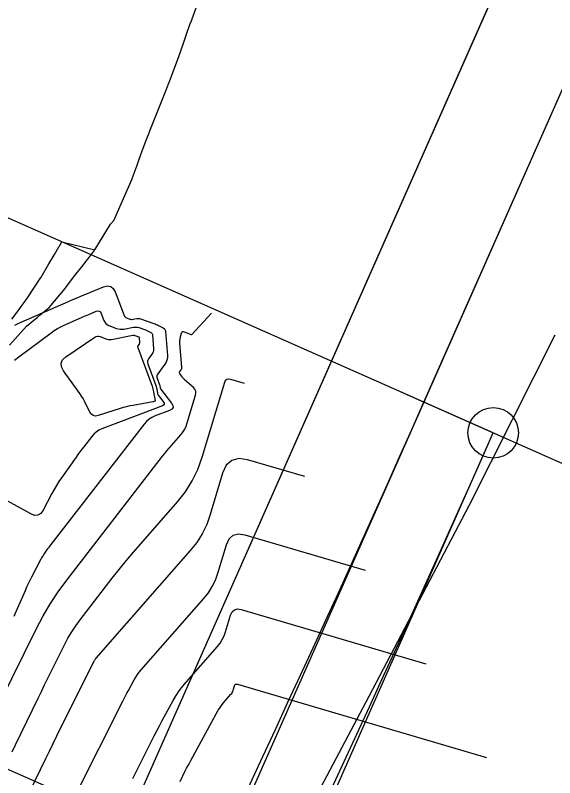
# Model space of a CAD drawing. Extents: x 658976 to 668726, y 639543 to 647196.
# Drawn here: x 662601.3 to 662654.6, y 643712.6 to 643788 of the extents above; entities that cross this region are included whole.
import ezdxf

# ---------------------------------------------------------------- set-up
doc = ezdxf.new("R2010")
doc.units = 0
for name, color, linetype in [('Ex_Major Contours', 7, 'Continuous'), ('Ex_Minor Contours', 7, 'Continuous'), ('R_Ramp 15 Degree_Min Ls', 7, 'Continuous'), ('R_Ramp 20 Degree Des Ls', 7, 'Continuous'), ('R_Ramp 20 Degree Des Ls Annot', 7, 'Continuous'), ('R_Ramp 20 Degree Existing Ramp', 7, 'Continuous'), ('R_Ramp 20 Degree_Min Ls', 7, 'Continuous')]:
    doc.layers.add(name, color=color, linetype=linetype)

msp = doc.modelspace()

# ---------------------------------------------------------------- linework, layer by layer
at = {"layer": 'Ex_Major Contours'}
msp.add_lwpolyline([(662600.935, 643715.203), (662601.288, 643715.893), (662603.515, 643720.498), (662603.836, 643721.16), (662604.159, 643721.821), (662604.485, 643722.481), (662604.812, 643723.14), (662606.125, 643725.775), (662606.468, 643726.424), (662606.842, 643727.054), (662607.247, 643727.665), (662607.682, 643728.256), (662610.846, 643732.349), (662611.53, 643733.219), (662612.227, 643734.079), (662612.938, 643734.927), (662613.662, 643735.764), (662617.308, 643739.913), (662618.099, 643740.915), (662618.77, 643741.983), (662619.321, 643743.119), (662619.751, 643744.321), (662621.971, 643751.737), (662622.058, 643751.924), (662622.184, 643752.039), (662622.349, 643752.082), (662622.553, 643752.052), (662623.898, 643751.657)], dxfattribs=at)
at = {"layer": 'Ex_Minor Contours'}
for points in [[(662601.199, 643757.374), (662601.611, 643757.569), (662606.533, 643759.725), (662606.959, 643759.91), (662607.386, 643760.092), (662607.815, 643760.272), (662608.244, 643760.449), (662609.998, 643761.166), (662610.379, 643761.262), (662610.697, 643761.211), (662610.951, 643761.014), (662611.143, 643760.671), (662612.039, 643758.337), (662612.076, 643758.262), (662612.126, 643758.199), (662612.188, 643758.149), (662612.263, 643758.111), (662612.587, 643757.985), (662612.668, 643757.959), (662612.751, 643757.945), (662612.834, 643757.944), (662612.919, 643757.954), (662613.28, 643758.023), (662613.368, 643758.034), (662613.456, 643758.033), (662613.542, 643758.021), (662613.628, 643757.998), (662614.962, 643757.537), (662615.08, 643757.494), (662615.197, 643757.447), (662615.312, 643757.396), (662615.425, 643757.341), (662615.873, 643757.114), (662615.973, 643757.048), (662616.047, 643756.965), (662616.095, 643756.866), (662616.118, 643756.749), (662616.307, 643754.377), (662616.306, 643754.144), (662616.264, 643753.923), (662616.182, 643753.714), (662616.059, 643753.516), (662615.351, 643752.568), (662615.29, 643752.464), (662615.259, 643752.356), (662615.258, 643752.244), (662615.287, 643752.127), (662615.528, 643751.476), (662615.539, 643751.445), (662615.548, 643751.413), (662615.556, 643751.38), (662615.562, 643751.347), (662615.584, 643751.215), (662615.592, 643751.183), (662615.603, 643751.152), (662615.618, 643751.123), (662615.636, 643751.096), (662616.724, 643749.667), (662616.853, 643749.437), (662616.862, 643749.241), (662616.751, 643749.079), (662616.521, 643748.951), (662615.096, 643748.405), (662614.776, 643748.257), (662614.485, 643748.071), (662614.223, 643747.847), (662613.99, 643747.583), (662604.777, 643735.691), (662604.688, 643735.574), (662604.599, 643735.456), (662604.512, 643735.336), (662604.426, 643735.216), (662604.086, 643734.733), (662604.003, 643734.611), (662603.925, 643734.487), (662603.85, 643734.359), (662603.78, 643734.23), (662602.868, 643732.479), (662602.697, 643732.142), (662602.532, 643731.802), (662602.372, 643731.46), (662602.22, 643731.114), (662601.321, 643729.028), (662601.124, 643728.564)], [(662601.165, 643753.906), (662601.623, 643754.243), (662604.805, 643756.63), (662605.112, 643756.848), (662605.431, 643757.046), (662605.761, 643757.226), (662606.102, 643757.387), (662607.822, 643758.141), (662608.001, 643758.218), (662608.18, 643758.295), (662608.359, 643758.37), (662608.539, 643758.444), (662609.274, 643758.745), (662609.433, 643758.785), (662609.566, 643758.763), (662609.673, 643758.681), (662609.753, 643758.537), (662610.021, 643757.84), (662610.101, 643757.679), (662610.208, 643757.545), (662610.342, 643757.437), (662610.503, 643757.355), (662611.253, 643757.061), (662611.437, 643757.003), (662611.624, 643756.972), (662611.814, 643756.968), (662612.005, 643756.992), (662612.952, 643757.172), (662613.087, 643757.189), (662613.22, 643757.189), (662613.353, 643757.17), (662613.484, 643757.134), (662614.124, 643756.913), (662614.194, 643756.888), (662614.264, 643756.86), (662614.333, 643756.829), (662614.4, 643756.796), (662614.669, 643756.66), (662614.728, 643756.621), (662614.772, 643756.571), (662614.801, 643756.511), (662614.815, 643756.441), (662614.928, 643755.022), (662614.928, 643754.883), (662614.903, 643754.751), (662614.853, 643754.625), (662614.78, 643754.507), (662614.437, 643754.048), (662614.368, 643753.93), (662614.333, 643753.808), (662614.332, 643753.681), (662614.365, 643753.549), (662615.156, 643751.408), (662615.186, 643751.322), (662615.211, 643751.236), (662615.232, 643751.148), (662615.249, 643751.059), (662615.309, 643750.7), (662615.329, 643750.613), (662615.359, 643750.53), (662615.399, 643750.451), (662615.449, 643750.377), (662615.91, 643749.772), (662615.975, 643749.656), (662615.979, 643749.557), (662615.923, 643749.475), (662615.807, 643749.411), (662609.81, 643747.113), (662609.524, 643746.981), (662609.263, 643746.814), (662609.028, 643746.613), (662608.819, 643746.377), (662608.034, 643745.364), (662607.839, 643745.109), (662607.648, 643744.853), (662607.459, 643744.594), (662607.273, 643744.333), (662605.838, 643742.296), (662605.579, 643741.914), (662605.332, 643741.524), (662605.099, 643741.127), (662604.879, 643740.721), (662604.026, 643739.081), (662603.788, 643738.751), (662603.504, 643738.579), (662603.172, 643738.567), (662602.793, 643738.714), (662600.171, 643740.184)], [(662599.665, 643719.985), (662603.362, 643727.404), (662604.02, 643728.647), (662604.735, 643729.852), (662605.509, 643731.022), (662606.342, 643732.154), (662615.83, 643744.425), (662616.043, 643744.697), (662616.261, 643744.965), (662616.482, 643745.23), (662616.708, 643745.491), (662617.621, 643746.529), (662617.833, 643746.798), (662618.013, 643747.084), (662618.16, 643747.388), (662618.275, 643747.71), (662619.094, 643750.445), (662619.131, 643750.658), (662619.107, 643750.855), (662619.024, 643751.034), (662618.882, 643751.197), (662617.976, 643752.007), (662617.914, 643752.067), (662617.856, 643752.129), (662617.802, 643752.196), (662617.753, 643752.266), (662617.53, 643752.604), (662617.507, 643752.651), (662617.501, 643752.698), (662617.51, 643752.744), (662617.536, 643752.79), (662617.672, 643752.972), (662617.701, 643753.019), (662617.721, 643753.068), (662617.731, 643753.121), (662617.731, 643753.176), (662617.537, 643755.602), (662617.532, 643755.725), (662617.537, 643755.848), (662617.551, 643755.97), (662617.575, 643756.092), (662617.693, 643756.582), (662617.732, 643756.68), (662617.792, 643756.737), (662617.873, 643756.753), (662617.976, 643756.729), (662618.639, 643756.468), (662618.646, 643756.466), (662618.653, 643756.463), (662618.66, 643756.462), (662618.667, 643756.46), (662618.696, 643756.454), (662618.703, 643756.454), (662618.709, 643756.455), (662618.715, 643756.458), (662618.72, 643756.462), (662620.652, 643758.547)], [(662629.89, 643742.402), (662624.221, 643744.068), (662623.359, 643744.193), (662622.663, 643744.013), (662622.132, 643743.528), (662621.767, 643742.737), (662620.542, 643738.645), (662620.195, 643737.675), (662619.751, 643736.759), (662619.21, 643735.897), (662618.572, 643735.089), (662609.239, 643724.471), (662609.218, 643724.445), (662609.197, 643724.417), (662609.179, 643724.389), (662609.161, 643724.36), (662609.096, 643724.24), (662609.079, 643724.209), (662609.063, 643724.179), (662609.048, 643724.149), (662609.032, 643724.118), (662605.712, 643717.496), (662605.337, 643716.746), (662604.966, 643715.995), (662604.597, 643715.243), (662604.231, 643714.49), (662602.103, 643710.088)], [(662607.263, 643710.974), (662611.884, 643720.192), (662612.021, 643720.46), (662612.159, 643720.728), (662612.301, 643720.994), (662612.444, 643721.259), (662613.024, 643722.317), (662613.175, 643722.576), (662613.341, 643722.826), (662613.519, 643723.067), (662613.712, 643723.298), (662619.912, 643730.354), (662620.361, 643730.922), (662620.742, 643731.529), (662621.055, 643732.173), (662621.299, 643732.856), (662622.139, 643735.661), (662622.41, 643736.248), (662622.805, 643736.609), (662623.322, 643736.743), (662623.963, 643736.65), (662635.881, 643733.147)], [(662612.879, 643712.56), (662614.736, 643716.265), (662614.993, 643716.772), (662615.255, 643717.277), (662615.522, 643717.779), (662615.793, 643718.279), (662616.886, 643720.274), (662617.172, 643720.764), (662617.484, 643721.236), (662617.821, 643721.69), (662618.184, 643722.126), (662621.253, 643725.618), (662621.513, 643725.947), (662621.734, 643726.299), (662621.915, 643726.672), (662622.056, 643727.067), (662622.542, 643728.691), (662622.699, 643729.031), (662622.928, 643729.24), (662623.227, 643729.317), (662623.598, 643729.264), (662641.873, 643723.892)], [(662617.555, 643712.272), (662618.077, 643713.312), (662618.208, 643713.572), (662618.342, 643713.83), (662618.479, 643714.087), (662618.618, 643714.343), (662621.335, 643719.301), (662621.449, 643719.495), (662621.573, 643719.683), (662621.707, 643719.864), (662621.851, 643720.037), (662622.594, 643720.883), (662622.665, 643720.973), (662622.725, 643721.068), (662622.775, 643721.17), (662622.813, 643721.278), (662622.946, 643721.721), (662622.989, 643721.814), (662623.051, 643721.871), (662623.133, 643721.892), (662623.234, 643721.877), (662647.865, 643714.637)]]:
    msp.add_lwpolyline(points, dxfattribs=at)
msp.add_lwpolyline([(662615.096, 643749.875), (662615.096, 643749.873), (662615.095, 643749.872), (662615.093, 643749.87), (662614.953, 643749.817), (662614.929, 643749.808), (662614.904, 643749.801), (662614.879, 643749.794), (662614.853, 643749.789), (662612.918, 643749.448), (662612.589, 643749.385), (662612.262, 643749.31), (662611.938, 643749.224), (662611.616, 643749.127), (662609.462, 643748.439), (662609.198, 643748.393), (662608.972, 643748.436), (662608.783, 643748.568), (662608.632, 643748.79), (662608.104, 643749.852), (662607.966, 643750.114), (662607.818, 643750.37), (662607.658, 643750.619), (662607.488, 643750.861), (662606.031, 643752.848), (662605.819, 643753.243), (662605.789, 643753.608), (662605.939, 643753.941), (662606.27, 643754.243), (662609.121, 643756.184), (662609.247, 643756.251), (662609.377, 643756.284), (662609.511, 643756.281), (662609.65, 643756.244), (662610.21, 643756.024), (662610.351, 643755.98), (662610.494, 643755.956), (662610.639, 643755.953), (662610.785, 643755.971), (662612.9, 643756.375), (662612.944, 643756.38), (662612.988, 643756.38), (662613.031, 643756.374), (662613.074, 643756.362), (662613.285, 643756.289), (662613.308, 643756.281), (662613.331, 643756.272), (662613.354, 643756.262), (662613.376, 643756.251), (662613.464, 643756.206), (662613.484, 643756.193), (662613.498, 643756.177), (662613.508, 643756.157), (662613.512, 643756.134), (662613.55, 643755.667), (662613.549, 643755.622), (662613.541, 643755.578), (662613.525, 643755.537), (662613.501, 643755.498), (662613.388, 643755.347), (662613.365, 643755.308), (662613.354, 643755.268), (662613.353, 643755.226), (662613.364, 643755.183), (662614.785, 643751.34), (662614.833, 643751.2), (662614.874, 643751.059), (662614.908, 643750.915), (662614.936, 643750.77), (662615.082, 643749.9), (662615.083, 643749.897), (662615.084, 643749.894), (662615.085, 643749.891), (662615.087, 643749.888), (662615.095, 643749.878)], close=True, dxfattribs=at)
at = {"layer": 'R_Ramp 15 Degree_Min Ls'}
msp.add_lwpolyline([(662626.979, 643701.746), (662535.537, 643742.223), (662444.096, 643782.7)], dxfattribs=at)
at = {"layer": 'R_Ramp 20 Degree Des Ls'}
for p, q in [((662582.701, 643641.245), (662841.796, 644226.573)), ((662641.674, 643749.767), (662850.941, 644222.525))]:
    msp.add_line(p, q, dxfattribs=at)
for points in [[(662600.9, 643757.956), (662601.628, 643758.936), (662601.837, 643759.228), (662601.838, 643759.228), (662602.125, 643759.622), (662602.455, 643760.068), (662603.769, 643762.075), (662603.805, 643762.136), (662604.57, 643763.426), (662605.121, 643764.356), (662605.577, 643765.126), (662605.586, 643765.142), (662605.596, 643765.159), (662605.867, 643765.617), (662605.87, 643765.621), (662609.112, 643764.817), (662610.675, 643767.365), (662611.005, 643767.729), (662612.808, 643771.856), (662612.819, 643771.884), (662612.819, 643771.885), (662613.302, 643773.203), (662613.41, 643773.498), (662613.685, 643774.25), (662613.784, 643774.521), (662613.784, 643774.521), (662614.121, 643775.41), (662614.434, 643776.238), (662614.458, 643776.299), (662614.566, 643776.579), (662616.215, 643780.703), (662616.424, 643781.224), (662616.515, 643781.449), (662617.427, 643783.951), (662617.848, 643785.155), (662618.122, 643785.941), (662618.566, 643787.187), (662618.61, 643787.31), (662619.31, 643789.213)], [(662577.913, 643579.872), (662581.374, 643587.649), (662587.071, 643605.927), (662592.769, 643624.205), (662598.467, 643642.482), (662604.165, 643660.76), (662605.364, 643662.929), (662608.56, 643668.713), (662616.48, 643683.504), (662624.401, 643698.296), (662630.327, 643709.502), (662636.253, 643720.708), (662646.172, 643739.603), (662654.658, 643756.428)]]:
    msp.add_lwpolyline(points, dxfattribs=at)
msp.add_arc((660902.12, 644519.781), 1902.359, 330.415092, 336.123426, dxfattribs=at)
at = {"layer": 'R_Ramp 20 Degree Des Ls Annot'}
msp.add_line((662609.992, 643659.662), (662648.533, 643746.731), dxfattribs=at)
for points in [[(662648.533, 643746.731), (662465.649, 643827.685)], [(662639.388, 643750.779), (662657.677, 643742.684)]]:
    msp.add_lwpolyline(points, dxfattribs=at)
msp.add_circle((662648.533, 643746.731), 2.5, dxfattribs=at)
msp.add_arc((660902.12, 644519.781), 1909.859, 330.415092, 336.123426, dxfattribs=at)
at = {"layer": 'R_Ramp 20 Degree Existing Ramp'}
msp.add_lwpolyline([(662626.975, 643701.737), (662535.534, 643742.214), (662444.092, 643782.691)], dxfattribs=at)
at = {"layer": 'R_Ramp 20 Degree_Min Ls'}
for p, q in [((662548.662, 643564.345), (662841.796, 644226.573)), ((662607.635, 643672.867), (662850.941, 644222.525))]:
    msp.add_line(p, q, dxfattribs=at)
for points in [[(662600.686, 643755.383), (662602.351, 643757.282), (662603.407, 643758.149), (662603.711, 643758.398), (662603.711, 643758.399), (662604.125, 643758.736), (662604.599, 643759.119), (662606.182, 643761.007), (662606.226, 643761.064), (662607.16, 643762.28), (662607.834, 643763.155), (662608.405, 643763.874), (662608.418, 643763.889), (662608.43, 643763.904), (662609.112, 643764.817), (662610.675, 643767.365), (662611.005, 643767.729), (662612.808, 643771.856), (662612.819, 643771.884), (662612.819, 643771.885), (662613.302, 643773.203), (662613.41, 643773.498), (662613.685, 643774.25), (662613.784, 643774.521), (662613.784, 643774.521), (662614.121, 643775.41), (662614.434, 643776.238), (662614.458, 643776.299), (662614.566, 643776.579), (662616.215, 643780.703), (662616.424, 643781.224), (662616.515, 643781.449), (662617.427, 643783.951), (662617.848, 643785.155), (662618.122, 643785.941), (662618.566, 643787.187), (662618.61, 643787.31), (662619.31, 643789.213)], [(662577.913, 643579.872), (662581.374, 643587.649), (662587.071, 643605.927), (662592.769, 643624.205), (662598.467, 643642.482), (662604.165, 643660.76), (662605.364, 643662.929), (662608.56, 643668.713), (662616.48, 643683.504), (662624.401, 643698.296), (662630.327, 643709.502), (662636.253, 643720.708), (662646.172, 643739.603), (662654.658, 643756.428)]]:
    msp.add_lwpolyline(points, dxfattribs=at)

doc.saveas('drawing.dxf')
